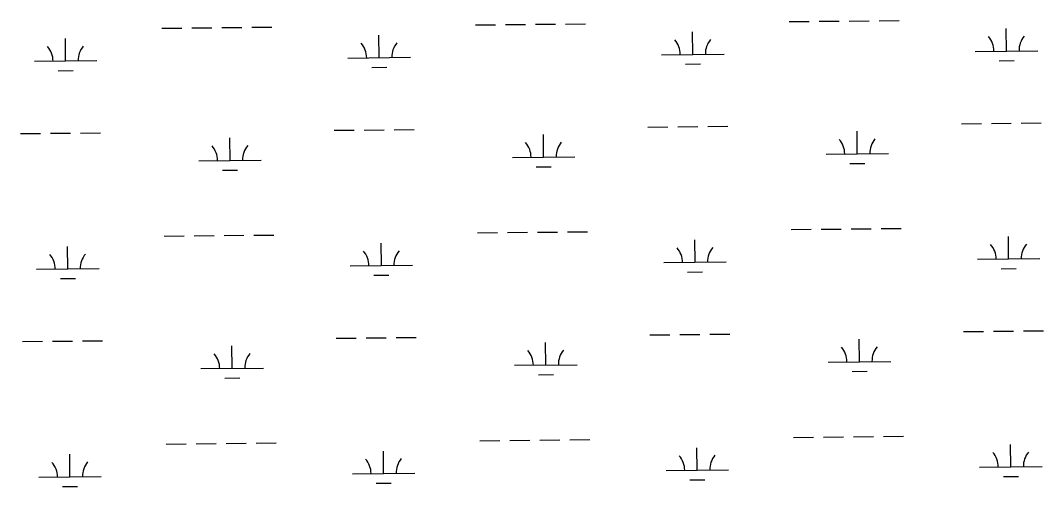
# Model space of a CAD drawing. Extents: x 3734862 to 3772949, y 391520 to 417239.
# Drawn here: x 3760185 to 3761823, y 413029 to 413774 of the extents above; entities that cross this region are included whole.
import ezdxf

# ---------------------------------------------------------------- set-up
doc = ezdxf.new("R2010")
doc.units = 0
doc.layers.add('V-WETL-SWMP', color=7, linetype='Continuous')

msp = doc.modelspace()

# ---------------------------------------------------------------- linework, layer by layer
at = {"layer": 'V-WETL-SWMP'}
for p, q in [((3761415.5, 413772.4), (3761447.5, 413772.7)), ((3761463.5, 413772.9), (3761495.5, 413773.2)), ((3761511.5, 413773.4), (3761543.5, 413773.8)), ((3761559.5, 413773.9), (3761591.5, 413774.3)), ((3760411.7, 413761.8), (3760443.7, 413762.1)), ((3760459.7, 413762.3), (3760491.7, 413762.6)), ((3760507.7, 413762.8), (3760539.7, 413763.2)), ((3760555.7, 413763.3), (3760587.7, 413763.7)), ((3760913.6, 413767.1), (3760945.6, 413767.4)), ((3760961.6, 413767.6), (3760993.6, 413767.9)), ((3761009.6, 413768.1), (3761041.6, 413768.5)), ((3761057.6, 413768.6), (3761089.6, 413769)), ((3761763.3, 413725.3), (3761762.9, 413761.3)), ((3760257.7, 413709.4), (3760257.3, 413745.4)), ((3760759.6, 413714.7), (3760759.2, 413750.7)), ((3761261.4, 413720), (3761261.1, 413756)), ((3761713.3, 413724.8), (3761813.3, 413725.9)), ((3760207.7, 413708.9), (3760307.7, 413710)), ((3760709.6, 413714.2), (3760809.6, 413715.3)), ((3761211.4, 413719.5), (3761311.4, 413720.6)), ((3761751.5, 413709.8), (3761775.5, 413710)), ((3760245.8, 413693.9), (3760269.8, 413694.1)), ((3760747.7, 413699.2), (3760771.7, 413699.4)), ((3761249.6, 413704.5), (3761273.6, 413704.7)), ((3761691.1, 413609.1), (3761723.1, 413609.5)), ((3761739.1, 413609.6), (3761771.1, 413610)), ((3761787.1, 413610.1), (3761819.1, 413610.5)), ((3760185.5, 413593.2), (3760217.5, 413593.6)), ((3760233.5, 413593.7), (3760265.5, 413594.1)), ((3760281.5, 413594.2), (3760313.5, 413594.6)), ((3760687.4, 413598.5), (3760719.4, 413598.9)), ((3760735.4, 413599), (3760767.4, 413599.4)), ((3760783.4, 413599.5), (3760815.4, 413599.9)), ((3761189.3, 413603.8), (3761221.2, 413604.2)), ((3761237.2, 413604.3), (3761269.2, 413604.7)), ((3761285.2, 413604.8), (3761317.2, 413605.2)), ((3761524.6, 413560.9), (3761524.2, 413596.9)), ((3760520.8, 413550.3), (3760520.4, 413586.3)), ((3761022.7, 413555.6), (3761022.3, 413591.6)), ((3761474.6, 413560.4), (3761574.6, 413561.5)), ((3760470.8, 413549.8), (3760570.8, 413550.9)), ((3760972.7, 413555.1), (3761072.7, 413556.2)), ((3761512.7, 413545.4), (3761536.7, 413545.6)), ((3760509, 413534.8), (3760533, 413535)), ((3761010.9, 413540.1), (3761034.8, 413540.3)), ((3760415.2, 413429.1), (3760447.2, 413429.5)), ((3760463.2, 413429.6), (3760495.2, 413430)), ((3760511.2, 413430.2), (3760543.2, 413430.5)), ((3760559.2, 413430.7), (3760591.2, 413431)), ((3760917.1, 413434.4), (3760949.1, 413434.8)), ((3760965.1, 413435), (3760997.1, 413435.3)), ((3761013.1, 413435.5), (3761045.1, 413435.8)), ((3761061.1, 413436), (3761093.1, 413436.3)), ((3761419, 413439.7), (3761451, 413440.1)), ((3761467, 413440.3), (3761499, 413440.6)), ((3761515, 413440.8), (3761547, 413441.1)), ((3761563, 413441.3), (3761595, 413441.6)), ((3761766.8, 413392.7), (3761766.4, 413428.7)), ((3760261.2, 413376.8), (3760260.8, 413412.8)), ((3760763.1, 413382.1), (3760762.7, 413418.1)), ((3761265, 413387.4), (3761264.6, 413423.4)), ((3760713.1, 413381.5), (3760813.1, 413382.6)), ((3761215, 413386.8), (3761314.9, 413387.9)), ((3761716.8, 413392.1), (3761816.8, 413393.2)), ((3760211.2, 413376.2), (3760311.2, 413377.3)), ((3760751.2, 413366.5), (3760775.2, 413366.8)), ((3761253.1, 413371.8), (3761277.1, 413372.1)), ((3761755, 413377.1), (3761779, 413377.4)), ((3760249.4, 413361.2), (3760273.4, 413361.5)), ((3760690.9, 413265.9), (3760722.9, 413266.2)), ((3760738.9, 413266.4), (3760770.9, 413266.7)), ((3760786.9, 413266.9), (3760818.9, 413267.2)), ((3761192.8, 413271.2), (3761224.8, 413271.5)), ((3761240.8, 413271.7), (3761272.8, 413272)), ((3761288.8, 413272.2), (3761320.8, 413272.5)), ((3761694.6, 413276.5), (3761726.6, 413276.8)), ((3761742.6, 413277), (3761774.6, 413277.3)), ((3761790.6, 413277.5), (3761822.6, 413277.8)), ((3760189, 413260.6), (3760221, 413260.9)), ((3760237, 413261.1), (3760269, 413261.4)), ((3760285, 413261.6), (3760317, 413261.9)), ((3760524.3, 413217.7), (3760523.9, 413253.7)), ((3761026.2, 413223), (3761025.8, 413259)), ((3761528.1, 413228.3), (3761527.7, 413264.3)), ((3760474.3, 413217.2), (3760574.3, 413218.2)), ((3760976.2, 413222.5), (3761076.2, 413223.5)), ((3761478.1, 413227.8), (3761578.1, 413228.8)), ((3760512.5, 413202.1), (3760536.5, 413202.4)), ((3761014.4, 413207.4), (3761038.4, 413207.7)), ((3761516.2, 413212.7), (3761540.2, 413213)), ((3760920.6, 413101.8), (3760952.6, 413102.1)), ((3760968.6, 413102.3), (3761000.6, 413102.6)), ((3761016.6, 413102.8), (3761048.6, 413103.1)), ((3761064.6, 413103.3), (3761096.6, 413103.6)), ((3761422.5, 413107.1), (3761454.5, 413107.4)), ((3761470.5, 413107.6), (3761502.5, 413107.9)), ((3761518.5, 413108.1), (3761550.5, 413108.4)), ((3761566.5, 413108.6), (3761598.5, 413108.9)), ((3760418.8, 413096.5), (3760450.7, 413096.8)), ((3760466.7, 413097), (3760498.7, 413097.3)), ((3760514.7, 413097.5), (3760546.7, 413097.8)), ((3760562.7, 413098), (3760594.7, 413098.3)), ((3760766.6, 413049.4), (3760766.2, 413085.4)), ((3761268.5, 413054.7), (3761268.1, 413090.7)), ((3761770.3, 413060), (3761770, 413096)), ((3760264.7, 413044.1), (3760264.3, 413080.1)), ((3761218.5, 413054.2), (3761318.5, 413055.2)), ((3761720.3, 413059.5), (3761820.3, 413060.5)), ((3760214.7, 413043.6), (3760314.7, 413044.6)), ((3760716.6, 413048.9), (3760816.6, 413049.9)), ((3761256.6, 413039.2), (3761280.6, 413039.4)), ((3761758.5, 413044.5), (3761782.5, 413044.7)), ((3760252.9, 413028.6), (3760276.9, 413028.8)), ((3760754.7, 413033.9), (3760778.7, 413034.1))]:
    msp.add_line(p, q, dxfattribs=at)
for centre, start, end in [((3761206.2, 413719.9), 359.8334, 41.377), ((3761316.7, 413721.1), 139.8334, 181.377), ((3761708.1, 413725.2), 359.8334, 41.377), ((3761818.6, 413726.4), 139.8334, 181.377), ((3760202.4, 413709.3), 359.8334, 41.377), ((3760312.9, 413710.5), 139.8334, 181.377), ((3760704.3, 413714.6), 359.8334, 41.377), ((3760814.8, 413715.8), 139.8334, 181.377), ((3760967.4, 413555.5), 359.8334, 41.377), ((3761077.9, 413556.7), 139.8334, 181.377), ((3761469.3, 413560.8), 359.8334, 41.377), ((3761579.8, 413562), 139.8334, 181.377), ((3760465.6, 413550.2), 359.8334, 41.377), ((3760576, 413551.4), 139.8334, 181.377), ((3761711.6, 413392.6), 359.8334, 41.377), ((3761822.1, 413393.7), 139.8334, 181.377), ((3760205.9, 413376.7), 359.8334, 41.377), ((3760316.4, 413377.8), 139.8334, 181.377), ((3760707.8, 413382), 359.8334, 41.377), ((3760818.3, 413383.1), 139.8334, 181.377), ((3761209.7, 413387.3), 359.8334, 41.377), ((3761320.2, 413388.4), 139.8334, 181.377), ((3761472.8, 413228.2), 359.8334, 41.377), ((3761583.3, 413229.3), 139.8334, 181.377), ((3760469.1, 413217.6), 359.8334, 41.377), ((3760579.6, 413218.7), 139.8334, 181.377), ((3760971, 413222.9), 359.8334, 41.377), ((3761081.4, 413224), 139.8334, 181.377), ((3760711.3, 413049.3), 359.8334, 41.377), ((3760821.8, 413050.5), 139.8334, 181.377), ((3761213.2, 413054.6), 359.8334, 41.377), ((3761323.7, 413055.8), 139.8334, 181.377), ((3761715.1, 413059.9), 359.8334, 41.377), ((3761825.6, 413061.1), 139.8334, 181.377), ((3760209.5, 413044), 359.8334, 41.377), ((3760319.9, 413045.2), 139.8334, 181.377)]:
    msp.add_arc(centre, 35.2, start, end, dxfattribs=at)

doc.saveas('drawing.dxf')
